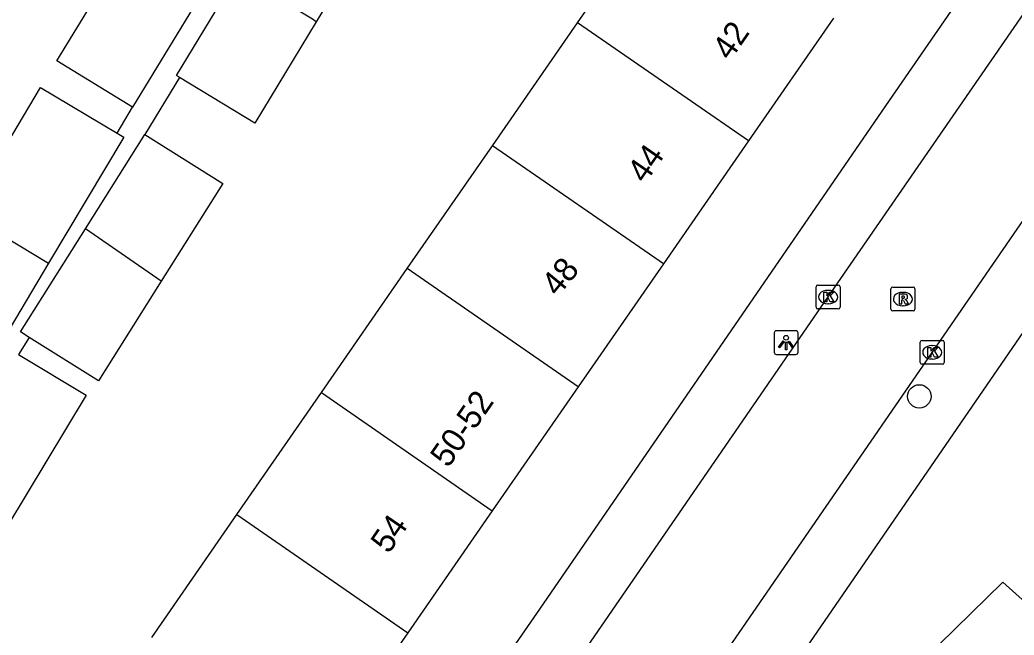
# Model space of a CAD drawing. Extents: x 160356 to 161355, y 381727 to 382845.
# Drawn here: x 160793.82 to 160835.39, y 381971.41 to 381997.15 of the extents above; entities that cross this region are included whole.
import ezdxf

# ---------------------------------------------------------------- set-up
doc = ezdxf.new("R2010")
doc.units = 0
for name, color, linetype in [('IMGEO_Boom', 7, 'Continuous'), ('IMGEO_Kolk', 7, 'Continuous'), ('IMGEO_Lichtpunt', 7, 'Continuous'), ('IMGEO_Pand', 7, 'Continuous'), ('IMGEO_Pand_nummerreeks', 7, 'Continuous'), ('IMGEO_Rijbaan_lokaal_open', 7, 'Continuous'), ('IMGEO_Rioolput', 7, 'Continuous'), ('IMGEO_Voetpad_open', 7, 'Continuous')]:
    doc.layers.add(name, color=color, linetype=linetype)

msp = doc.modelspace()

# ---------------------------------------------------------------- linework, layer by layer
at = {"layer": 'IMGEO_Boom'}
msp.add_circle((160831.423, 381981.396), 0.489, dxfattribs=at)
at = {"layer": 'IMGEO_Kolk'}
for p, q in [((160827.108, 381985.126), (160827.108, 381985.978)), ((160827.183, 381986.052), (160828.035, 381986.052)), ((160828.109, 381985.978), (160828.109, 381985.126)), ((160827.596, 381985.832), (160827.621, 381985.832)), ((160828.035, 381985.052), (160827.183, 381985.052)), ((160827.619, 381985.272), (160827.594, 381985.272)), ((160831.463, 381982.813), (160831.463, 381983.665)), ((160831.538, 381983.739), (160832.39, 381983.739)), ((160831.951, 381983.519), (160831.976, 381983.519)), ((160832.464, 381983.665), (160832.464, 381982.813)), ((160831.974, 381982.959), (160831.949, 381982.959)), ((160832.39, 381982.739), (160831.538, 381982.739))]:
    msp.add_line(p, q, dxfattribs=at)
for points in [[(160827.108, 381985.126), (160827.108, 381985.978)], [(160827.183, 381986.052), (160828.035, 381986.052)], [(160828.109, 381985.978), (160828.109, 381985.126)], [(160827.429, 381985.752), (160827.552, 381985.752), (160827.552, 381985.601), (160827.682, 381985.752), (160827.846, 381985.752), (160827.7, 381985.601), (160827.853, 381985.352), (160827.701, 381985.352), (160827.616, 381985.516), (160827.552, 381985.449), (160827.552, 381985.352), (160827.429, 381985.352), (160827.429, 381985.752)], [(160828.035, 381985.052), (160827.183, 381985.052)], [(160831.463, 381982.813), (160831.463, 381983.665)], [(160831.538, 381983.739), (160832.39, 381983.739)], [(160831.784, 381983.439), (160831.907, 381983.439), (160831.907, 381983.288), (160832.037, 381983.439), (160832.201, 381983.439), (160832.055, 381983.288), (160832.208, 381983.039), (160832.056, 381983.039), (160831.971, 381983.203), (160831.907, 381983.136), (160831.907, 381983.039), (160831.784, 381983.039), (160831.784, 381983.439)], [(160832.464, 381983.665), (160832.464, 381982.813)], [(160832.39, 381982.739), (160831.538, 381982.739)]]:
    msp.add_lwpolyline(points, dxfattribs=at)
for centre, start, end in [((160827.185, 381985.976), 91.552, 178.448), ((160827.185, 381985.976), 91.552, 178.448), ((160828.033, 381985.976), 1.552, 88.448), ((160828.033, 381985.976), 1.552, 88.448), ((160827.185, 381985.128), 181.552, 268.448), ((160827.185, 381985.128), 181.552, 268.448), ((160828.033, 381985.128), 271.552, 358.448), ((160828.033, 381985.128), 271.552, 358.448), ((160831.54, 381983.663), 91.552, 178.448), ((160831.54, 381983.663), 91.552, 178.448), ((160832.388, 381983.663), 1.552, 88.448), ((160832.388, 381983.663), 1.552, 88.448), ((160831.54, 381982.815), 181.552, 268.448), ((160831.54, 381982.815), 181.552, 268.448), ((160832.388, 381982.815), 271.552, 358.448), ((160832.388, 381982.815), 271.552, 358.448)]:
    msp.add_arc(centre, 0.0765, start, end, dxfattribs=at)
for centre, major_axis, ratio, start_param, end_param in [((160827.595, 381985.552), (-0.387, 0.002), 0.722429, 4.712389, 7.853982), ((160827.62, 381985.552), (-0.39, 0.002), 0.717154, 1.570796, 4.712389), ((160831.95, 381983.239), (-0.387, 0.002), 0.722429, 4.712389, 7.853982), ((160831.975, 381983.239), (-0.39, 0.002), 0.717154, 1.570796, 4.712389)]:
    msp.add_ellipse(centre, major_axis=major_axis, ratio=ratio, start_param=start_param, end_param=end_param, dxfattribs=at)
at = {"layer": 'IMGEO_Lichtpunt'}
for p, q in [((160825.355, 381984.049), (160825.355, 381983.242)), ((160825.355, 381984.049), (160825.355, 381983.242)), ((160826.257, 381984.144), (160825.449, 381984.144)), ((160826.257, 381984.144), (160825.449, 381984.144)), ((160826.351, 381983.242), (160826.351, 381984.049)), ((160826.351, 381983.242), (160826.351, 381984.049)), ((160825.449, 381983.148), (160826.257, 381983.148)), ((160825.449, 381983.148), (160826.257, 381983.148))]:
    msp.add_line(p, q, dxfattribs=at)
for points in [[(160825.729, 381983.713), (160825.768, 381983.685), (160825.58, 381983.423), (160825.542, 381983.45), (160825.729, 381983.713)], [(160825.831, 381983.665), (160825.878, 381983.665), (160825.878, 381983.343), (160825.831, 381983.343), (160825.831, 381983.665)], [(160825.941, 381983.685), (160825.979, 381983.712), (160826.166, 381983.45), (160826.127, 381983.422), (160825.941, 381983.685)]]:
    msp.add_lwpolyline(points, dxfattribs=at)
msp.add_circle((160825.854, 381983.847), 0.0994, dxfattribs=at)
for centre, start, end in [((160825.449, 381984.049), 90, 180), ((160825.449, 381984.049), 90, 180), ((160826.257, 381984.049), 0, 90), ((160826.257, 381984.049), 0, 90), ((160825.449, 381983.242), 180, 270), ((160825.449, 381983.242), 180, 270), ((160826.257, 381983.242), 270, 0), ((160826.257, 381983.242), 270, 360)]:
    msp.add_arc(centre, 0.0946, start, end, dxfattribs=at)
at = {"layer": 'IMGEO_Pand'}
for points in [[(160805.384, 382003.107), (160808.663, 382001.125), (160806.212, 381997.069)], [(160817.136, 381997.026), (160819.195, 382000), (160820.696, 382002.168)], [(160798.534, 381993.499), (160795.366, 381995.432), (160797.722, 381999.292)], [(160800.488, 381994.742), (160800.371, 381994.813), (160802.935, 381999.055)], [(160806.212, 381997.069), (160806.054, 381997.18), (160802.935, 381999.055)], [(160801.086, 381997.683), (160798.534, 381993.499)], [(160806.212, 381997.069), (160803.65, 381992.831), (160800.488, 381994.742)], [(160827.841, 381997.221), (160824.282, 381992.079)], [(160813.575, 381991.883), (160817.136, 381997.026)], [(160824.282, 381992.079), (160817.136, 381997.026)], [(160791.194, 381988.466), (160794.682, 381994.315), (160797.882, 381992.406)], [(160797.882, 381992.406), (160798.163, 381992.238), (160795.023, 381986.972)], [(160796.559, 381988.408), (160799.042, 381992.351)], [(160799.042, 381992.351), (160802.303, 381990.297), (160799.728, 381986.209)], [(160824.282, 381992.079), (160820.722, 381986.935)], [(160810.014, 381986.74), (160813.575, 381991.883)], [(160820.722, 381986.935), (160813.575, 381991.883)], [(160791.194, 381988.466), (160791.447, 381988.334), (160791.794, 381988.911), (160795.023, 381986.972)], [(160794.213, 381983.858), (160793.841, 381984.093), (160796.559, 381988.408)], [(160799.728, 381986.209), (160796.559, 381988.408)], [(160795.023, 381986.972), (160792.92, 381983.446), (160792.384, 381983.766)], [(160806.427, 381981.559), (160810.014, 381986.74)], [(160817.163, 381981.792), (160810.014, 381986.74)], [(160820.722, 381986.935), (160817.163, 381981.792)], [(160799.728, 381986.209), (160797.102, 381982.039), (160794.213, 381983.858)], [(160793.769, 381983.153), (160796.596, 381981.452), (160793.265, 381975.912)], [(160817.163, 381981.792), (160813.57, 381976.601)], [(160802.893, 381976.455), (160806.427, 381981.559)], [(160806.427, 381981.559), (160813.57, 381976.601)], [(160799.332, 381971.312), (160802.893, 381976.455)], [(160802.893, 381976.455), (160810.043, 381971.504)], [(160813.57, 381976.601), (160810.043, 381971.504)], [(160810.043, 381971.504), (160806.483, 381966.361)]]:
    msp.add_lwpolyline(points, dxfattribs=at)
at = {"layer": 'IMGEO_Rijbaan_lokaal_open'}
for points in [[(160900.454, 382091.336), (160898.732, 382088.827), (160897.579, 382087.17), (160888.911, 382074.534), (160875.487, 382055.069), (160862.667, 382036.458), (160849.849, 382017.829), (160838.733, 382001.705), (160827.599, 381985.555), (160816.487, 381969.406), (160806.996, 381955.65)], [(160811.585, 381953.706), (160812.427, 381954.838), (160843.491, 382000), (160849.506, 382008.744), (160855.258, 382017.034), (160858.854, 382022.23), (160863.124, 382028.242), (160864.448, 382030.182), (160867.631, 382034.676), (160871.484, 382040.355), (160873.174, 382042.828), (160877.127, 382048.557), (160882.027, 382055.784), (160885.092, 382060.107), (160889.498, 382066.61), (160894.202, 382073.493), (160902.442, 382085.568), (160903.558, 382087.228), (160905.012, 382089.324)]]:
    msp.add_lwpolyline(points, dxfattribs=at)
at = {"layer": 'IMGEO_Rioolput'}
for p, q in [((160830.237, 381985.042), (160830.237, 381985.894)), ((160830.312, 381985.968), (160831.164, 381985.968)), ((160831.238, 381985.894), (160831.238, 381985.042)), ((160830.725, 381985.748), (160830.75, 381985.748)), ((160830.748, 381985.188), (160830.723, 381985.188)), ((160831.164, 381984.968), (160830.312, 381984.968))]:
    msp.add_line(p, q, dxfattribs=at)
for points in [[(160830.237, 381985.042), (160830.237, 381985.894)], [(160830.312, 381985.968), (160831.164, 381985.968)], [(160831.238, 381985.894), (160831.238, 381985.042)], [(160830.826, 381985.666), (160830.574, 381985.668), (160830.574, 381985.268)], [(160830.574, 381985.268), (160830.698, 381985.268), (160830.698, 381985.43), (160830.709, 381985.43)], [(160830.752, 381985.587), (160830.698, 381985.587), (160830.698, 381985.506)], [(160830.698, 381985.506), (160830.75, 381985.506)], [(160830.756, 381985.401), (160830.827, 381985.268), (160830.967, 381985.268), (160830.902, 381985.394)], [(160831.164, 381984.968), (160830.312, 381984.968)]]:
    msp.add_lwpolyline(points, dxfattribs=at)
for centre, radius, start, end in [((160830.314, 381985.892), 0.0765, 91.552, 178.448), ((160830.314, 381985.892), 0.0765, 91.552, 178.448), ((160831.162, 381985.892), 0.0765, 1.552, 88.448), ((160831.162, 381985.892), 0.0765, 1.552, 88.448), ((160830.708, 381985.377), 0.0533, 26.0293, 88.6989), ((160830.734, 381985.695), 0.19, 274.7715, 282.9687), ((160830.758, 381985.491), 0.0964, 77.0061, 93.1865), ((160830.772, 381985.548), 0.0378, 276.6634, 79.6772), ((160830.825, 381985.556), 0.109, 350.3612, 89.416), ((160830.823, 381985.556), 0.112, 277.5842, 350.9817), ((160830.807, 381985.341), 0.108, 29.5134, 73.7905), ((160830.314, 381985.044), 0.0765, 181.552, 268.448), ((160830.314, 381985.044), 0.0765, 181.552, 268.448), ((160831.162, 381985.044), 0.0765, 271.552, 358.448), ((160831.162, 381985.044), 0.0765, 271.552, 358.448)]:
    msp.add_arc(centre, radius, start, end, dxfattribs=at)
for centre, major_axis, ratio, start_param, end_param in [((160830.724, 381985.468), (-0.387, 0.002), 0.722429, 4.712389, 7.853982), ((160830.749, 381985.468), (-0.39, 0.002), 0.717154, 1.570796, 4.712389)]:
    msp.add_ellipse(centre, major_axis=major_axis, ratio=ratio, start_param=start_param, end_param=end_param, dxfattribs=at)
at = {"layer": 'IMGEO_Voetpad_open'}
for points in [[(160804.86, 381957.022), (160809.509, 381963.746), (160815.556, 381972.499), (160830.024, 381993.552), (160843.658, 382013.325), (160856.447, 382031.904), (160864.216, 382043.168), (160877.531, 382062.485), (160882.102, 382069.151), (160883.88, 382071.73)], [(160826.232, 381970.197), (160846.705, 382000), (160849.898, 382004.648)], [(160800.488, 381994.742), (160799.042, 381992.351)], [(160797.882, 381992.406), (160798.534, 381993.499)], [(160794.213, 381983.858), (160793.769, 381983.153)], [(160839.544, 381971.672), (160838.299, 381970.579), (160834.915, 381973.622), (160830.935, 381969.72), (160832.878, 381968.382), (160835.921, 381965.403), (160834.186, 381963.909), (160830.848, 381967.059), (160826.232, 381970.197)]]:
    msp.add_lwpolyline(points, dxfattribs=at)

# ---------------------------------------------------------------- texts
at = {"layer": 'IMGEO_Pand_nummerreeks'}
for s, rotation, p in [('42', 55.314, (160823.517, 381995.402)), ('44', 55.314, (160819.959, 381990.262)), ('48', 50.6367, (160816.31, 381985.529)), ('50-52', 55.3106, (160811.728, 381978.368)), ('54', 55.3146, (160809.239, 381974.772))]:
    msp.add_text(s, height=1, rotation=rotation, dxfattribs=at).set_placement(p)

doc.saveas('drawing.dxf')
